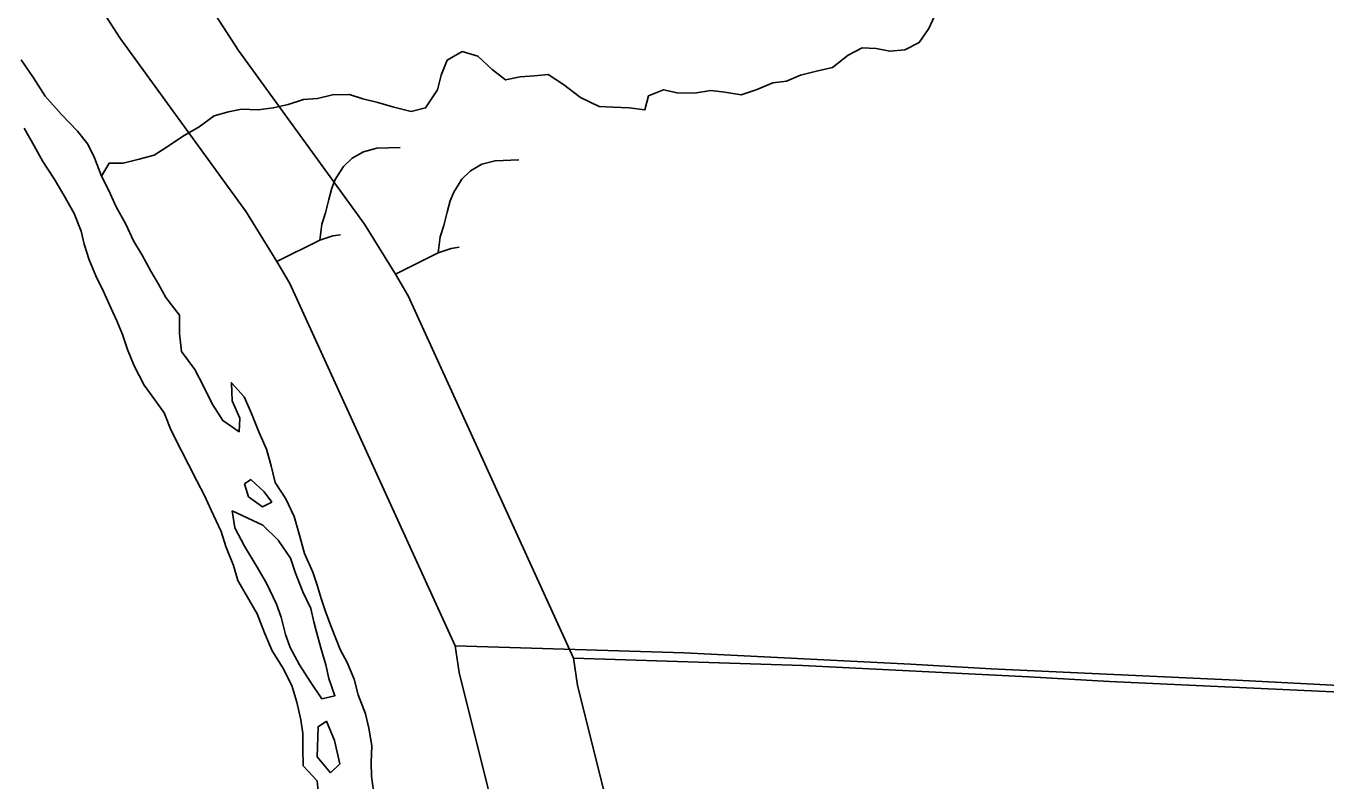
# Model space of a CAD drawing. Extents: x -38.2 to 41.9, y -4 to 24.9.
# Drawn here: x 4.857 to 5.806, y 15.801 to 16.353 of the extents above; entities that cross this region are included whole.
import ezdxf

# ---------------------------------------------------------------- set-up
doc = ezdxf.new("R2010")
doc.units = 0
for name, color, linetype in [('GM_X_City_Street', 7, 'Continuous'), ('GM_X_Interchange_Ramps', 7, 'Continuous'), ('GM_X_Interstate_Location', 7, 'Continuous'), ('GM_X_Major_River', 7, 'Continuous'), ('GM_X_Minor_River', 7, 'Continuous'), ('GM_X_State_Route', 7, 'Continuous')]:
    doc.layers.add(name, color=color, linetype=linetype)

msp = doc.modelspace()

# ---------------------------------------------------------------- linework, layer by layer
at = {"layer": 'GM_X_City_Street'}
for points in [[(5.07142, 16.19618), (5.0728, 16.20795), (5.07556, 16.2163), (5.07799, 16.22603), (5.08023, 16.23419), (5.08273, 16.24063), (5.08865, 16.2501), (5.09496, 16.25615), (5.10325, 16.26089), (5.11298, 16.26352), (5.13021, 16.26404)], [(5.04012, 16.18066), (5.07142, 16.19618), (5.08089, 16.19946), (5.08663, 16.20027)], [(5.17015, 15.9002), (5.33743, 15.89492), (5.50283, 15.88663), (5.56161, 15.88325), (5.74096, 15.87496), (5.96126, 15.86357), (6.07435, 15.85655), (6.39886, 15.83717), (6.40557, 15.83687)]]:
    msp.add_lwpolyline(points, dxfattribs=at)
at = {"layer": 'GM_X_Interchange_Ramps'}
msp.add_lwpolyline([(5.30184, 15.70262), (5.25964, 15.87142), (5.25662, 15.89101), (5.13593, 16.15555), (5.12659, 16.17147), (5.1041, 16.2079), (5.01194, 16.33474), (4.97901, 16.38617), (4.96067, 16.42426)], dxfattribs=at)
at = {"layer": 'GM_X_Interstate_Location'}
for points in [[(5.1579, 16.18699), (5.15928, 16.19876), (5.16204, 16.20711), (5.16447, 16.21684), (5.16671, 16.225), (5.16921, 16.23144), (5.17513, 16.24091), (5.18144, 16.24696), (5.18972, 16.2517), (5.19946, 16.25433), (5.21669, 16.25485)], [(5.12659, 16.17147), (5.1579, 16.18699), (5.16737, 16.19028), (5.17311, 16.19108)], [(5.25662, 15.89101), (5.42391, 15.88573), (5.58931, 15.87744), (5.64809, 15.87406), (5.82743, 15.86577), (6.04774, 15.85438), (6.16083, 15.84736), (6.48533, 15.82798), (6.49204, 15.82768)]]:
    msp.add_lwpolyline(points, dxfattribs=at)
at = {"layer": 'GM_X_Major_River'}
for points in [[(5.11062, 15.7943), (5.1092, 15.80494), (5.10891, 15.81482), (5.1094, 15.82697), (5.10725, 15.8399), (5.10469, 15.85056), (5.09952, 15.86428), (5.09659, 15.87569), (5.09139, 15.88789), (5.08618, 15.89743), (5.07988, 15.91344), (5.07581, 15.92449), (5.0725, 15.93477), (5.06955, 15.94429), (5.06623, 15.95382), (5.06029, 15.96754), (5.05663, 15.98087), (5.05258, 15.99458), (5.04664, 16.00754), (5.03879, 16.01938), (5.03587, 16.03156), (5.03257, 16.04374), (5.027, 16.05632), (5.02144, 16.06967), (5.01624, 16.08187), (5.00686, 16.0922), (5.0075, 16.0789), (5.01307, 16.06632), (5.0126, 16.05645), (5.00054, 16.06453), (4.9927, 16.07675), (4.98675, 16.08933), (4.98004, 16.10193), (4.97031, 16.11492), (4.96891, 16.12823), (4.96904, 16.14152), (4.95892, 16.15452), (4.9537, 16.16406), (4.94811, 16.1736), (4.94177, 16.18543), (4.93542, 16.19574), (4.92985, 16.20794), (4.92277, 16.22054), (4.9172, 16.23312), (4.91198, 16.24304), (4.9068, 16.25638), (4.90196, 16.2663), (4.89447, 16.27585), (4.88283, 16.28811), (4.87083, 16.3015), (4.86224, 16.31487), (4.85326, 16.32786)], [(4.85545, 16.27808), (4.86291, 16.26511), (4.86925, 16.25366), (4.87747, 16.24105), (4.88456, 16.22922), (4.89202, 16.21586), (4.89721, 16.2029), (4.89939, 16.19339), (4.90308, 16.18196), (4.9079, 16.17015), (4.91348, 16.1587), (4.91794, 16.14917), (4.92313, 16.13735), (4.92721, 16.12744), (4.9309, 16.1164), (4.93572, 16.10458), (4.94317, 16.09046), (4.95103, 16.07976), (4.95776, 16.07021), (4.96295, 16.05725), (4.97039, 16.04237), (4.97561, 16.03245), (4.98156, 16.02063), (4.98715, 16.00995), (4.99198, 15.99927), (4.99942, 15.98363), (5.00272, 15.97259), (5.00828, 15.95887), (5.01159, 15.94783), (5.02577, 15.9234), (5.03095, 15.90968), (5.03651, 15.89634), (5.04436, 15.88412), (5.05106, 15.87115), (5.05474, 15.85896), (5.05765, 15.84602), (5.05908, 15.83613), (5.05897, 15.82512), (5.05924, 15.81258), (5.06937, 15.80148), (5.07076, 15.78856)], [(5.03638, 16.00497), (5.03076, 16.01261), (5.02099, 16.02143), (5.01642, 16.01843)], [(5.01642, 16.01843), (5.01936, 16.00891), (5.02953, 16.00161), (5.03638, 16.00497)], [(5.00751, 15.99876), (5.00929, 15.98621), (5.01637, 15.97285), (5.02496, 15.95873), (5.03242, 15.94575), (5.03986, 15.93049), (5.04318, 15.92097), (5.04648, 15.90841), (5.0498, 15.89888), (5.05651, 15.88629), (5.06436, 15.87407), (5.07296, 15.86146), (5.08245, 15.86366), (5.07802, 15.87623), (5.07584, 15.88613), (5.07216, 15.89869), (5.0685, 15.91202)], [(5.0685, 15.91202), (5.06703, 15.91773), (5.06485, 15.92724), (5.0589, 15.93945), (5.05372, 15.95317), (5.05003, 15.96421), (5.04105, 15.9772), (5.02978, 15.98831), (5.00751, 15.99876)], [(5.07622, 15.8451), (5.07011, 15.84098), (5.06953, 15.81895), (5.07928, 15.80747)], [(5.07928, 15.80747), (5.08616, 15.81387), (5.08215, 15.831), (5.07622, 15.8451)]]:
    msp.add_lwpolyline(points, dxfattribs=at)
at = {"layer": 'GM_X_Minor_River'}
msp.add_lwpolyline([(4.91198, 16.24304), (4.9176, 16.25262), (4.92782, 16.25255), (4.93957, 16.25551), (4.95056, 16.25847), (4.96005, 16.26448), (4.97107, 16.272), (4.98322, 16.27913), (4.99424, 16.28703), (5.00485, 16.29), (5.01432, 16.29183), (5.02643, 16.29137), (5.03741, 16.29282), (5.0484, 16.2954), (5.0594, 16.29912), (5.06962, 16.29982), (5.08061, 16.3024), (5.0931, 16.3027), (5.10292, 16.2996), (5.11388, 16.29687), (5.12559, 16.29337), (5.13806, 16.29026), (5.14867, 16.29284), (5.15745, 16.30607), (5.16016, 16.31668), (5.16439, 16.32766), (5.1754, 16.33404), (5.18673, 16.33055), (5.19727, 16.32099), (5.20707, 16.31333), (5.21768, 16.31554), (5.22828, 16.31623), (5.23812, 16.3173), (5.24943, 16.31002), (5.26187, 16.30044), (5.27546, 16.2939), (5.28567, 16.29345), (5.2974, 16.293), (5.30875, 16.29141), (5.31145, 16.30163), (5.32245, 16.30612), (5.33228, 16.30377), (5.34515, 16.30369), (5.35689, 16.30551), (5.3671, 16.3043), (5.3792, 16.30233), (5.39019, 16.30605), (5.40233, 16.31128), (5.41218, 16.31236), (5.42242, 16.31684), (5.43417, 16.3198), (5.44592, 16.32238), (5.45732, 16.33142), (5.46757, 16.33666), (5.47778, 16.33622), (5.48761, 16.33425), (5.49859, 16.33532), (5.50922, 16.34056), (5.51608, 16.35076), (5.52145, 16.3625)], dxfattribs=at)
at = {"layer": 'GM_X_State_Route'}
msp.add_lwpolyline([(5.21536, 15.71181), (5.17316, 15.88061), (5.17015, 15.9002), (5.04945, 16.16474), (5.04012, 16.18066), (5.01763, 16.21709), (4.92546, 16.34393), (4.89254, 16.39536), (4.87419, 16.43345)], dxfattribs=at)

doc.saveas('drawing.dxf')
